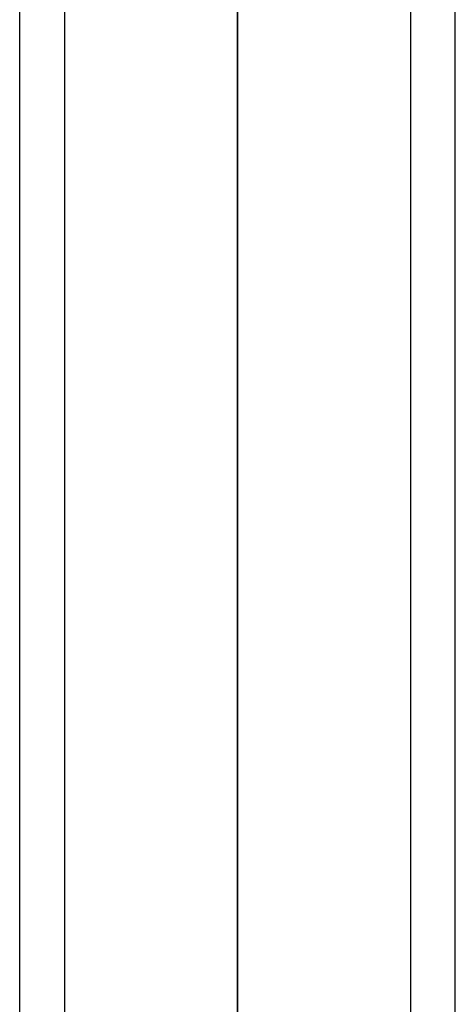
# Model space of a CAD drawing. Header units: millimetres. Extents: x -65 to 65, y -196 to 80.
# Tile 629 of 656: x -6 to 6, y -170 to -143. Entities that reach past the tile are written whole.
import ezdxf

# ---------------------------------------------------------------- set-up
doc = ezdxf.new("R2010")
doc.units = ezdxf.units.MM
doc.header["$MEASUREMENT"] = 0
doc.layers.add('IGES level 0', color=7, linetype='Continuous', true_color=0xa0a0a0)

msp = doc.modelspace()

# ---------------------------------------------------------------- linework, layer by layer
at = {"layer": 'IGES level 0'}
for p, q in [((-5.85, -184), (-5.85, -80)), ((0, -184, 5.85), (0, -80, 5.85)), ((0, -184, -5.85), (0, -80, -5.85)), ((5.85, -184), (5.85, -80)), ((-4.65, -80.5), (-4.65, -184)), ((0, -80.5, 4.65), (0, -184, 4.65)), ((0, -80.5, -4.65), (0, -184, -4.65)), ((4.65, -80.5), (4.65, -184))]:
    msp.add_line(p, q, dxfattribs=at)

doc.saveas('drawing.dxf')
